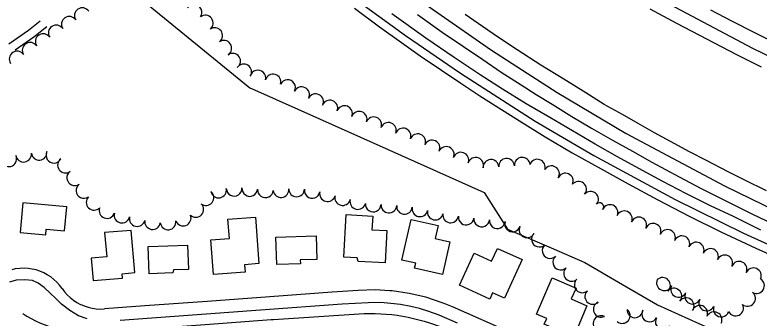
# Model space of a CAD drawing. Extents: x -25029 to 2274964, y -81170 to 687028.
# Drawn here: x -12846 to -11897, y -67610 to -67223 of the extents above; entities that cross this region are included whole.
import ezdxf

# ---------------------------------------------------------------- set-up
doc = ezdxf.new("R2010")
doc.units = 0
for name, color, linetype in [('81911BEA - RW_X_Fee_RW', 7, 'Continuous'), ('BLDG', 7, 'Continuous'), ('DRIVWY', 7, 'Continuous'), ('GE_X_CL_2000', 7, 'Continuous'), ('INTERSTATE', 7, 'Continuous'), ('PV_X_EOP', 7, 'Continuous'), ('ROAD', 7, 'Continuous'), ('TREES', 7, 'Continuous')]:
    doc.layers.add(name, color=color, linetype=linetype)

msp = doc.modelspace()

# ---------------------------------------------------------------- linework, layer by layer
at = {"layer": '81911BEA - RW_X_Fee_RW'}
for p, q in [((-12757.7, -67143.36), (-12546.39, -67315.85)), ((-12546.39, -67315.85), (-12540.42, -67318.51)), ((-12247.32, -67449.46), (-12217.8, -67496.33))]:
    msp.add_line(p, q, dxfattribs=at)
for points in [[(-12540.42, -67318.51), (-12457.49, -67355.56), (-12352.74, -67402.36), (-12247.32, -67449.46)], [(-12217.8, -67496.33), (-12161.98, -67520.39), (-12118.77, -67539.02)], [(-12118.77, -67539.02), (-12071.08, -67566.98), (-12026.18, -67593.3)], [(-12786.18, -67572.2), (-12789.3, -67568.05), (-12792.77, -67564.19), (-12796.56, -67560.65), (-12800.64, -67557.46), (-12804.99, -67554.63), (-12809.57, -67552.19), (-12814.34, -67550.15), (-12819.27, -67548.54), (-12824.33, -67547.37), (-12829.46, -67546.64), (-12834.64, -67546.36), (-12839.83, -67546.53), (-12845.94, -67547.1), (-12850.05, -67548.22)], [(-12786.18, -67572.2), (-12783.05, -67576.4), (-12779.57, -67580.31), (-12775.76, -67583.9), (-12771.65, -67587.15), (-12767.28, -67590.02), (-12762.67, -67592.51), (-12761.07, -67593.2), (-12757.86, -67594.58), (-12752.89, -67596.22), (-12747.8, -67597.43), (-12742.62, -67598.19), (-12737.39, -67598.49), (-12732.16, -67598.34)], [(-12408.42, -67574.66), (-12441.29, -67577.07), (-12521.08, -67582.9), (-12600.87, -67588.74), (-12680.66, -67594.57), (-12732.16, -67598.34)], [(-12300.87, -67590.4), (-12321.66, -67583.5), (-12342.98, -67578.44), (-12364.65, -67575.27), (-12367.85, -67575.08), (-12386.52, -67574.01), (-12408.42, -67574.66)], [(-12287.99, -67595.73), (-12292.25, -67593.87), (-12296.55, -67592.09), (-12300.87, -67590.4)], [(-11932.88, -67753.94), (-12017.67, -67716.22), (-12018.94, -67715.38), (-12090.01, -67683.53), (-12092.69, -67682.34), (-12117.67, -67671.27), (-12210.91, -67629.91), (-12287.99, -67595.73)], [(-12026.18, -67593.3), (-11973.3, -67616.91), (-11879.45, -67658.83), (-11839.82, -67676.53)]]:
    msp.add_lwpolyline(points, dxfattribs=at)
at = {"layer": 'BLDG'}
for points in [[(-12839.52, -67500.89), (-12806.97, -67503.82), (-12806.32, -67496.53), (-12782.94, -67498.64), (-12780.16, -67467.84), (-12836.09, -67462.8)], [(-12572.59, -67508.49), (-12574.38, -67483.71), (-12539.36, -67481.17), (-12535.06, -67540.5), (-12553.28, -67541.82), (-12552.59, -67551.28), (-12592.96, -67554.21), (-12596.15, -67510.2)], [(-12389.68, -67479.65), (-12390.58, -67497.23), (-12371.49, -67498.2), (-12373.59, -67539.4), (-12408.08, -67537.65), (-12409.68, -67533.04), (-12426.43, -67532.19), (-12423.67, -67477.92)], [(-12306.31, -67491.76), (-12310.08, -67508.22), (-12291.16, -67512.55), (-12300.7, -67554.27), (-12336.21, -67546.15), (-12334.81, -67540.04), (-12352.32, -67536.03), (-12340.41, -67483.96)], [(-12731.75, -67500.91), (-12729.05, -67531.94), (-12748.85, -67533.65), (-12746.37, -67562.14), (-12708.94, -67558.89), (-12709.41, -67553.39), (-12693.09, -67551.97), (-12697.78, -67497.96)], [(-12460.8, -67535.14), (-12482.14, -67535.77), (-12481.99, -67540.87), (-12512.15, -67541.75), (-12513.17, -67506.51), (-12461.68, -67505)], [(-12626.05, -67516.81), (-12624.84, -67547.79), (-12643.83, -67548.54), (-12644.72, -67552.38), (-12674.95, -67553.57), (-12676.32, -67518.78)], [(-12237.91, -67537.16), (-12230.52, -67521.01), (-12199.12, -67535.37), (-12221.67, -67584.7), (-12236.66, -67577.85), (-12240.32, -67585.85), (-12279, -67568.16), (-12260.18, -67526.98)], [(-12130.2, -67571.65), (-12136.2, -67585.65), (-12116.24, -67594.2), (-12133.19, -67633.8), (-12170.69, -67617.76), (-12167.61, -67610.55), (-12180.68, -67604.96), (-12160.81, -67558.55)]]:
    msp.add_lwpolyline(points, close=True, dxfattribs=at)
at = {"layer": 'DRIVWY'}
for points in [[(-12854.22, -67259.92), (-12828.74, -67242.11), (-12813.85, -67230.45)], [(-12845.85, -67267.25), (-12822.32, -67250.8), (-12805.55, -67237.68)]]:
    msp.add_lwpolyline(points, dxfattribs=at)
at = {"layer": 'GE_X_CL_2000'}
for points in [[(-12428.14, -67190.16), (-12347.77, -67249.07), (-12277.49, -67297.38), (-12182.14, -67358.37), (-12107.58, -67402.41), (-12003.61, -67458.41), (-11916.37, -67501.6), (-11834.75, -67538.79)], [(-12342.69, -67194.49), (-12237.91, -67267.72), (-12154.07, -67321.9), (-12066.28, -67374.24), (-11940.84, -67441.06), (-11841.19, -67489.59)], [(-11805.14, -67313.76), (-11904.36, -67265.49), (-12044.88, -67190.85)], [(-12836.16, -67604.27), (-12830.95, -67607.5), (-12825.61, -67610.52), (-12820.16, -67613.34), (-12814.61, -67615.95), (-12808.96, -67618.34), (-12803.23, -67620.51), (-12797.41, -67622.46), (-12791.53, -67624.19), (-12785.97, -67625.49), (-12780.36, -67626.56), (-12774.71, -67627.4), (-12769.03, -67627.99), (-12763.33, -67628.35), (-12757.62, -67628.47), (-12751.91, -67628.36), (-12707.37, -67625.37), (-12656.08, -67622.12), (-12603.66, -67618.03), (-12519.17, -67611.98)], [(-12519.17, -67611.98), (-12516.39, -67611.78), (-12458.5, -67607.8), (-12400.62, -67604.29), (-12393.62, -67604.14), (-12386.54, -67604.2), (-12379.47, -67604.47), (-12372.41, -67604.94), (-12365.37, -67605.61), (-12358.36, -67606.49), (-12344.4, -67608.87), (-12337.49, -67610.36), (-12330.63, -67612.05), (-12323.81, -67613.94), (-12317.05, -67616.03), (-12303.72, -67620.78), (-12297.18, -67623.45), (-12290.72, -67626.32), (-12284.32, -67629.36), (-12277.61, -67632.8), (-12221.38, -67658.13), (-12167.87, -67681.94)]]:
    msp.add_lwpolyline(points, dxfattribs=at)
at = {"layer": 'INTERSTATE'}
msp.add_lwpolyline([(-11868.92, -67262.12), (-11902.07, -67245.81), (-11931.29, -67230.59), (-11958.08, -67216.85)], dxfattribs=at)
at = {"layer": 'PV_X_EOP'}
for points in [[(-12412.98, -67214.32), (-12380.94, -67238.03), (-12352.91, -67257.95), (-12329.18, -67274.86), (-12301.68, -67293.57), (-12277.08, -67309.93), (-12253.05, -67326.14), (-12225.51, -67343.44), (-12198.95, -67360.14), (-12169.74, -67378.54), (-12135.28, -67398.78), (-12098.13, -67419.23), (-12063.65, -67438.55), (-12025.65, -67458.81), (-11985.98, -67480.04), (-11945.36, -67499.88), (-11900.59, -67520.82), (-11851.32, -67542.81)], [(-12036.11, -67215.03), (-12002.09, -67233.42), (-11963.8, -67253.41), (-11925.37, -67273.19), (-11893.9, -67288.96)], [(-11929.42, -67480.44), (-11958.53, -67466.5), (-11989.86, -67450.94), (-12019.57, -67435.36), (-12050.1, -67418.83), (-12077.21, -67403.95), (-12105.56, -67387.77), (-12134.52, -67370.65), (-12163.63, -67353.88), (-12193.7, -67336.23), (-12224.11, -67317.66), (-12252.54, -67299.42), (-12285.89, -67277.23), (-12321.71, -67252.43), (-12365.08, -67221.41)], [(-12332.35, -67222.23), (-12301.06, -67244.64), (-12273.84, -67263.06), (-12249.26, -67279.92), (-12225.85, -67295.83), (-12200.12, -67312.16), (-12180.94, -67324.49), (-12160.77, -67336.98), (-12135.52, -67352.59), (-12110.66, -67367.26), (-12083.78, -67382.63), (-12058.28, -67396.97), (-12033.55, -67410.86), (-11998.55, -67429.63), (-11970.31, -67444.54), (-11938.22, -67460.68), (-11905.08, -67477.42), (-11864.56, -67496.27)], [(-11886.94, -67447.57), (-11914.57, -67433.74), (-11936.21, -67423.11), (-11963.76, -67408.72), (-11985.45, -67397.66), (-12009.71, -67384.63), (-12029.85, -67373.41), (-12050.89, -67361.59), (-12070.8, -67350.02), (-12094.29, -67337.08), (-12117.87, -67322.44), (-12145.61, -67304.93), (-12174.98, -67287.02), (-12205.14, -67267.32), (-12229.05, -67251.82), (-12249.53, -67237.55), (-12271.88, -67222.24)], [(-11894.16, -67497.66), (-11929.42, -67480.44)]]:
    msp.add_lwpolyline(points, dxfattribs=at)
at = {"layer": 'ROAD'}
for points in [[(-12754.05, -67610.99), (-12764.97, -67606.94), (-12776.32, -67600.13), (-12786.92, -67592.28), (-12794.15, -67584.94), (-12801.11, -67578.17), (-12808.9, -67570.75), (-12816.47, -67565.52), (-12824.02, -67562.14), (-12833.75, -67561.1), (-12844.87, -67561.79), (-12853.21, -67564.25)], [(-12281.62, -67616.61), (-12304.97, -67606.43), (-12318.21, -67601.62), (-12329.99, -67597.84), (-12341.09, -67595.2), (-12354.04, -67592.87), (-12366.51, -67591.26), (-12379.36, -67590.28), (-12395.42, -67590.55), (-12428.78, -67592.2), (-12532.94, -67599.78), (-12711.81, -67613.05)]]:
    msp.add_lwpolyline(points, dxfattribs=at)
at = {"layer": 'TREES'}
for centre, radius, start, end in [((-12760.26, -67223.66), 10, 33.67371, 213.67371), ((-12617.76, -67219.6), 10, 325.47648, 145.47648), ((-12776.91, -67234.75), 10, 33.67371, 213.67371), ((-12603.39, -67233.17), 10, 307.83594, 127.83594), ((-12793.55, -67245.84), 10, 33.67371, 213.67371), ((-12591.3, -67249.1), 10, 306.54292, 126.54292), ((-12810.19, -67256.93), 10, 33.67371, 213.67371), ((-12826.84, -67268.02), 10, 33.67371, 213.67371), ((-12579.69, -67265.38), 10, 304.43673, 124.43672), ((-12843.48, -67279.11), 10, 33.67371, 213.67371), ((-12568.38, -67281.87), 10, 304.43673, 124.43672), ((-12554.32, -67295.54), 10, 327.21741, 147.21741), ((-12536.19, -67303.31), 10, 346.33714, 166.33714), ((-12516.87, -67308.46), 10, 343.82942, 163.82942), ((-12498.32, -67315.71), 10, 333.47513, 153.47513), ((-12480.45, -67324.7), 10, 333.11825, 153.11825), ((-12462.59, -67333.69), 10, 333.46338, 153.46338), ((-12444.3, -67341.72), 10, 339.09305, 159.09305), ((-12425.61, -67348.86), 10, 339.09305, 159.09305), ((-12406.93, -67356), 10, 339.09305, 159.09305), ((-12388.25, -67363.13), 10, 339.09305, 159.09305), ((-12369.57, -67370.27), 10, 339.09305, 159.09305), ((-12350.88, -67377.41), 10, 339.09305, 159.09305), ((-12332.27, -67384.73), 10, 337.95369, 157.95369), ((-12313.95, -67392.74), 10, 334.79842, 154.79842), ((-12295.74, -67400.99), 10, 336.46239, 156.46239), ((-12854.04, -67406.62), 10, 206.49803, 26.49803), ((-12835.19, -67400.73), 10, 188.16813, 8.16813), ((-12815.35, -67398.31), 10, 185.73057, 5.73057), ((-12796.55, -67401.99), 10, 152.15742, 332.15742), ((-12277.12, -67408.27), 10, 340.85185, 160.85185), ((-12258.23, -67414.83), 10, 340.85185, 160.85185), ((-12198.9, -67414.72), 10, 4.13588, 184.13588), ((-12781.76, -67414.69), 10, 126.51935, 306.51935), ((-12238.8, -67417.5), 10, 3.51052, 183.51052), ((-12218.85, -67416.16), 10, 4.13588, 184.13588), ((-12179.46, -67417.22), 10, 341.23365, 161.23365), ((-12769.97, -67430.85), 10, 125.73457, 305.73457), ((-12161.45, -67425.63), 10, 328.67897, 148.67897), ((-12143.81, -67434.99), 10, 335.40609, 155.40609), ((-12758.29, -67447.08), 10, 125.73457, 305.73457), ((-12566.51, -67444.2), 10, 182.40703, 2.40703), ((-12546.55, -67444.56), 10, 175.52708, 355.52708), ((-12126.98, -67445.49), 10, 320.70047, 140.70047), ((-12602.47, -67456.15), 10, 230.78034, 50.78034), ((-12586.32, -67446.51), 10, 190.87731, 10.87731), ((-12526.62, -67446.23), 10, 174.90374, 354.90374), ((-12506.72, -67446.01), 10, 186.38909, 6.38909), ((-12486.79, -67445.05), 10, 179.08639, 359.08639), ((-12466.94, -67446.95), 10, 169.98228, 349.98228), ((-12447.41, -67451.18), 10, 165.58014, 345.58014), ((-12111.56, -67458.23), 10, 320.16117, 140.16117), ((-12745.28, -67462.17), 10, 135.82299, 315.82299), ((-12428.04, -67456.16), 10, 165.58014, 345.58014), ((-12408.67, -67461.14), 10, 165.58014, 345.58014), ((-12099.95, -67467.92), 5.13, 320.16117, 140.16117), ((-12728.75, -67472.68), 10, 159.23701, 339.23701), ((-12615.5, -67471.31), 10, 227.85715, 47.85715), ((-12389.01, -67464.33), 10, 176.01859, 356.01859), ((-12369.05, -67465.65), 10, 176.40135, 356.40135), ((-12349.13, -67467.34), 10, 173.89016, 353.89016), ((-12329.4, -67470.48), 10, 168.01105, 348.01105), ((-12309.84, -67474.64), 10, 168.01105, 348.01105), ((-12086.83, -67475.18), 10, 336.55077, 156.55077), ((-12709.66, -67478.47), 10, 167.04872, 347.04872), ((-12690.17, -67482.95), 10, 167.04872, 347.04872), ((-12631.55, -67482.3), 10, 200.93196, 20.93196), ((-12290.19, -67478.32), 10, 170.75593, 350.75593), ((-12270.38, -67481.08), 10, 173.37711, 353.37711), ((-12068.49, -67483.14), 10, 336.55077, 156.55077), ((-12050.14, -67491.1), 10, 336.55077, 156.55077), ((-12670.56, -67486.88), 10, 170.27645, 350.27645), ((-12650.8, -67487.22), 10, 187.76426, 7.76426), ((-12250.52, -67483.39), 10, 173.37711, 353.37711), ((-12230.65, -67485.7), 10, 173.37711, 353.37711), ((-12211.19, -67489.89), 10, 162.32126, 342.32126), ((-12031.79, -67499.06), 10, 336.55077, 156.55077), ((-12192.71, -67497.38), 10, 153.5526, 333.5526), ((-12013.44, -67507.02), 10, 336.55077, 156.55077), ((-12176.95, -67509.15), 10, 132.91079, 312.91079), ((-11995.09, -67514.98), 10, 336.55077, 156.55077), ((-12163.33, -67523.8), 10, 132.91079, 312.91079), ((-11976.8, -67523.06), 10, 335.75756, 155.75756), ((-11958.57, -67531.28), 10, 335.73537, 155.73537), ((-11940.33, -67539.5), 10, 335.73537, 155.73537), ((-12149.71, -67538.45), 10, 132.91079, 312.91079), ((-11922.1, -67547.72), 10, 335.73537, 155.73537), ((-12135.95, -67552.96), 10, 134.07192, 314.07192), ((-11903.87, -67555.93), 10, 335.73537, 155.73537), ((-12122.33, -67567.6), 10, 131.79831, 311.79831), ((-12017.48, -67564.94), 10, 156.42973, 336.42973), ((-12019.83, -67568.25), 10, 313.01246, 133.01246), ((-11899.83, -67568.66), 10, 239.49325, 59.49325), ((-12108.88, -67582.41), 10, 132.67688, 312.67688), ((-12005.29, -67581.93), 10, 320.45628, 140.45628), ((-11999.33, -67573.32), 10, 154.00003, 334.00003), ((-11989.54, -67594.24), 10, 323.54176, 143.54176), ((-11981.35, -67582.09), 10, 154.00003, 334.00003), ((-11963.38, -67590.86), 10, 154.00003, 334.00003), ((-11911.27, -67584.99), 10, 230.48073, 50.48073), ((-12098, -67598.88), 10, 114.23814, 294.23814), ((-11972.2, -67603.86), 10, 338.40416, 158.40416), ((-11944.93, -67598.49), 10, 161.04448, 341.04448), ((-11926.55, -67597.22), 10, 206.84942, 26.84942), ((-12071.25, -67606.78), 10, 231.35429, 51.35429), ((-12055.02, -67599.51), 10, 176.93183, 356.93183), ((-12036.27, -67604.86), 10, 151.21456, 331.21456), ((-11953.97, -67612.04), 10, 333.2542, 153.2542), ((-12098.35, -67616.95), 10, 63.56306, 243.56306), ((-12018.94, -67614.84), 10, 148.88848, 328.88848)]:
    msp.add_arc(centre, radius, start, end, dxfattribs=at)

doc.saveas('drawing.dxf')
